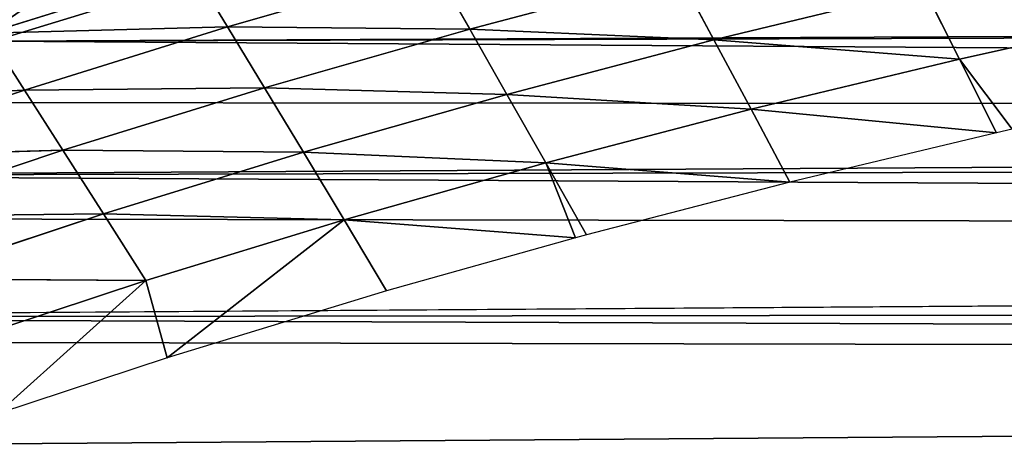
# Model space of a CAD drawing. Extents: x 0 to 500, y 0 to 390.
# Tile 427 of 656: x 122 to 146, y 352 to 363. Entities that reach past the tile are written whole.
import ezdxf

# ---------------------------------------------------------------- set-up
doc = ezdxf.new("R2010")
doc.units = 0
doc.header["$LTSCALE"] = 25.4
doc.layers.get('0').update_dxf_attribs({"linetype": 'CONTINUOUS'})

# ---------------------------------------------------------------- blocks, each defined once
blk = doc.blocks.new('ATLANTA505_-_S_STL')
at = {"color": 0}
for p, q in [((121.205, 112.01, 27.589), (125.349, 112.01, 26.318)), ((121.205, 112.01, 27.589), (125.349, 112.01, 26.318)), ((116.121, 36.196, 29.06), (121.988, 28.891, 28.796)), ((116.121, 36.196, 29.06), (121.988, 28.891, 28.796)), ((126.141, 36.205, 25.808), (121.086, 36.201, 27.388)), ((126.141, 36.205, 25.808), (121.086, 36.201, 27.388)), ((121.086, 36.201, 27.388), (121.988, 28.891, 28.796)), ((121.086, 36.201, 27.388), (121.988, 28.891, 28.796)), ((121.086, 36.201, 27.388), (127.007, 28.896, 27.234)), ((121.086, 36.201, 27.388), (127.007, 28.896, 27.234)), ((126.141, 36.205, 25.808), (127.007, 28.896, 27.234)), ((126.141, 36.205, 25.808), (127.007, 28.896, 27.234)), ((117.058, 28.887, 30.449), (121.988, 28.891, 28.796)), ((117.058, 28.887, 30.449), (121.988, 28.891, 28.796)), ((117.058, 28.887, 30.449), (122.938, 21.615, 30.285)), ((117.058, 28.887, 30.449), (122.938, 21.615, 30.285)), ((121.988, 28.891, 28.796), (127.007, 28.896, 27.234)), ((121.988, 28.891, 28.796), (127.007, 28.896, 27.234)), ((121.988, 28.891, 28.796), (122.938, 21.615, 30.285)), ((121.988, 28.891, 28.796), (122.938, 21.615, 30.285)), ((121.988, 28.891, 28.796), (127.92, 21.619, 28.743)), ((121.988, 28.891, 28.796), (127.92, 21.619, 28.743)), ((127.007, 28.896, 27.234), (132.116, 28.9, 25.762)), ((127.007, 28.896, 27.234), (132.116, 28.9, 25.762)), ((127.007, 28.896, 27.234), (127.92, 21.619, 28.743)), ((127.007, 28.896, 27.234), (127.92, 21.619, 28.743)), ((127.007, 28.896, 27.234), (132.99, 21.623, 27.289)), ((127.007, 28.896, 27.234), (132.99, 21.623, 27.289)), ((132.116, 28.9, 25.762), (132.99, 21.623, 27.289)), ((132.116, 28.9, 25.762), (132.99, 21.623, 27.289)), ((122.938, 21.615, 30.285), (118.046, 21.611, 31.918)), ((122.938, 21.615, 30.285), (118.046, 21.611, 31.918)), ((118.046, 21.611, 31.918), (123.937, 14.374, 31.856)), ((118.046, 21.611, 31.918), (123.937, 14.374, 31.856)), ((127.92, 21.619, 28.743), (122.938, 21.615, 30.285)), ((127.92, 21.619, 28.743), (122.938, 21.615, 30.285)), ((122.938, 21.615, 30.285), (123.937, 14.374, 31.856)), ((122.938, 21.615, 30.285), (123.937, 14.374, 31.856)), ((122.938, 21.615, 30.285), (128.879, 14.377, 30.334)), ((122.938, 21.615, 30.285), (128.879, 14.377, 30.334)), ((132.99, 21.623, 27.289), (127.92, 21.619, 28.743)), ((132.99, 21.623, 27.289), (127.92, 21.619, 28.743)), ((127.92, 21.619, 28.743), (128.879, 14.377, 30.334)), ((127.92, 21.619, 28.743), (128.879, 14.377, 30.334)), ((127.92, 21.619, 28.743), (133.908, 14.38, 28.901)), ((127.92, 21.619, 28.743), (133.908, 14.38, 28.901)), ((138.145, 21.627, 25.923), (132.99, 21.623, 27.289)), ((138.145, 21.627, 25.923), (132.99, 21.623, 27.289)), ((132.99, 21.623, 27.289), (133.908, 14.38, 28.901)), ((132.99, 21.623, 27.289), (133.908, 14.38, 28.901)), ((132.99, 21.623, 27.289), (139.022, 14.383, 27.554)), ((132.99, 21.623, 27.289), (139.022, 14.383, 27.554)), ((138.145, 21.627, 25.923), (139.022, 14.383, 27.554)), ((138.145, 21.627, 25.923), (139.022, 14.383, 27.554)), ((119.085, 14.371, 33.467), (123.937, 14.374, 31.856)), ((119.085, 14.371, 33.467), (123.937, 14.374, 31.856)), ((119.085, 14.371, 33.467), (124.984, 7.171, 33.507)), ((119.085, 14.371, 33.467), (124.984, 7.171, 33.507)), ((123.937, 14.374, 31.856), (128.879, 14.377, 30.334)), ((123.937, 14.374, 31.856), (128.879, 14.377, 30.334)), ((123.937, 14.374, 31.856), (124.984, 7.171, 33.507)), ((123.937, 14.374, 31.856), (124.984, 7.171, 33.507)), ((123.937, 14.374, 31.856), (129.883, 7.173, 32.008)), ((123.937, 14.374, 31.856), (129.883, 7.173, 32.008)), ((128.879, 14.377, 30.334), (133.908, 14.38, 28.901)), ((128.879, 14.377, 30.334), (133.908, 14.38, 28.901)), ((128.879, 14.377, 30.334), (129.883, 7.173, 32.008)), ((128.879, 14.377, 30.334), (129.883, 7.173, 32.008)), ((128.879, 14.377, 30.334), (134.869, 7.175, 30.597)), ((128.879, 14.377, 30.334), (134.869, 7.175, 30.597)), ((133.908, 14.38, 28.901), (139.022, 14.383, 27.554)), ((133.908, 14.38, 28.901), (139.022, 14.383, 27.554)), ((133.908, 14.38, 28.901), (134.869, 7.175, 30.597)), ((133.908, 14.38, 28.901), (134.869, 7.175, 30.597)), ((133.908, 14.38, 28.901), (139.939, 7.177, 29.27)), ((133.908, 14.38, 28.901), (139.939, 7.177, 29.27)), ((139.022, 14.383, 27.554), (144.219, 14.387, 26.291)), ((139.022, 14.383, 27.554), (144.219, 14.387, 26.291)), ((139.022, 14.383, 27.554), (139.939, 7.177, 29.27)), ((139.022, 14.383, 27.554), (139.939, 7.177, 29.27)), ((139.022, 14.383, 27.554), (145.092, 7.179, 28.027)), ((139.022, 14.383, 27.554), (145.092, 7.179, 28.027)), ((144.219, 14.387, 26.291), (145.092, 7.179, 28.027)), ((144.219, 14.387, 26.291), (145.092, 7.179, 28.027)), ((120.174, 7.17, 35.094), (124.984, 7.171, 33.507)), ((120.174, 7.17, 35.094), (124.984, 7.171, 33.507)), ((124.984, 7.171, 33.507), (129.883, 7.173, 32.008)), ((124.984, 7.171, 33.507), (129.883, 7.173, 32.008)), ((125.515, 0.01, 35.416), (124.984, 7.171, 33.507)), ((125.515, 0.01, 35.416), (124.984, 7.171, 33.507)), ((129.883, 7.173, 32.008), (134.869, 7.175, 30.597)), ((129.883, 7.173, 32.008), (134.869, 7.175, 30.597)), ((135.598, 0.01, 32.45), (129.883, 7.173, 32.008)), ((135.598, 0.01, 32.45), (129.883, 7.173, 32.008)), ((130.934, 0.01, 33.763), (129.883, 7.173, 32.008)), ((130.934, 0.01, 33.763), (129.883, 7.173, 32.008)), ((134.869, 7.175, 30.597), (139.939, 7.177, 29.27)), ((134.869, 7.175, 30.597), (139.939, 7.177, 29.27)), ((134.869, 7.175, 30.597), (135.598, 0.01, 32.45)), ((140.897, 0.01, 31.071), (134.869, 7.175, 30.597)), ((140.897, 0.01, 31.071), (134.869, 7.175, 30.597)), ((135.874, 0.01, 32.375), (134.869, 7.175, 30.597)), ((135.874, 0.01, 32.375), (134.869, 7.175, 30.597)), ((134.869, 7.175, 30.597), (135.598, 0.01, 32.45)), ((139.939, 7.177, 29.27), (145.092, 7.179, 28.027)), ((139.939, 7.177, 29.27), (145.092, 7.179, 28.027)), ((146.004, 0.01, 29.849), (139.939, 7.177, 29.27)), ((146.004, 0.01, 29.849), (139.939, 7.177, 29.27)), ((140.897, 0.01, 31.071), (139.939, 7.177, 29.27)), ((140.897, 0.01, 31.071), (139.939, 7.177, 29.27)), ((145.092, 7.179, 28.027), (150.326, 7.181, 26.865)), ((145.092, 7.179, 28.027), (150.326, 7.181, 26.865)), ((146.387, 0.01, 29.761), (145.092, 7.179, 28.027)), ((146.387, 0.01, 29.761), (145.092, 7.179, 28.027)), ((146.004, 0.01, 29.849), (145.092, 7.179, 28.027)), ((146.004, 0.01, 29.849), (145.092, 7.179, 28.027)), ((125.515, 0.01, 35.416), (121.313, 0.01, 36.799)), ((130.934, 0.01, 33.763), (125.515, 0.01, 35.416)), ((135.598, 0.01, 32.45), (130.934, 0.01, 33.763)), ((135.874, 0.01, 32.375), (135.598, 0.01, 32.45)), ((140.897, 0.01, 31.071), (135.874, 0.01, 32.375)), ((146.004, 0.01, 29.849), (140.897, 0.01, 31.071)), ((146.387, 0.01, 29.761), (146.004, 0.01, 29.849))]:
    blk.add_line(p, q, dxfattribs=at)
mesh = blk.add_polyface(dxfattribs=at)
corners = [(242.051, 112.01, 11.679), (258.294, 112.01, 11.681), (250.052, 112.01, 11.637), (231.221, 112.01, 11.874), (268.807, 112.01, 11.872), (280.92, 112.01, 12.294), (227.159, 112.01, 11.991), (213.554, 112.01, 12.571), (286.005, 112.01, 12.542), (294.513, 112.01, 13.055), (199.781, 112.01, 13.48), (302.002, 112.01, 13.615), (197.133, 112.01, 13.696), (307.359, 112.01, 14.083), (187.227, 112.01, 14.626), (316.996, 112.01, 15.074), (181.742, 112.01, 15.231), (319.471, 112.01, 15.362), (175.383, 112.01, 16.019), (330.81, 112.01, 16.866), (167.25, 112.01, 17.171), (341.68, 112.01, 18.621), (164.201, 112.01, 17.648), (154.022, 112.01, 19.428), (343.436, 112.01, 18.936), (351.854, 112.01, 20.579), (143.662, 112.01, 21.571), (355.5, 112.01, 21.361), (361.455, 112.01, 22.74), (142.383, 112.01, 21.861), (134.239, 112.01, 23.848), (366.297, 112.01, 23.961), (131.592, 112.01, 24.549), (375.099, 112.01, 26.421), (125.349, 112.01, 26.318), (121.205, 112.01, 27.589), (376.448, 112.01, 26.828), (384.131, 112.01, 29.313), (116.594, 112.01, 29.101), (111.48, 112.01, 30.906), (386.869, 112.01, 30.27), (392.761, 112.01, 32.473), (108.664, 112.01, 31.961), (102.53, 112.01, 34.427), (396.476, 112.01, 33.968), (400.084, 112.01, 35.505), (101.167, 112.01, 35.007), (95.129, 112.01, 37.733), (404.707, 112.01, 37.606), (408.783, 112.01, 39.592), (94.078, 112.01, 38.235), (87.36, 112.01, 41.651), (415.429, 112.01, 43.125), (81.042, 112.01, 45.229), (416.941, 112.01, 43.985), (422.022, 112.01, 47.043), (80.065, 112.01, 45.817), (75.051, 112.01, 49), (424.51, 112.01, 48.642), (428.182, 112.01, 51.137), (73.133, 112.01, 50.296), (69.37, 112.01, 52.973), (431.499, 112.01, 53.541), (66.561, 112.01, 55.098), (250.052, 112.01, 54.991), (247.442, 112.01, 55.162), (63.989, 112.01, 57.147), (244.876, 112.01, 55.673), (242.398, 112.01, 56.514), (240.052, 112.01, 57.671), (60.323, 112.01, 60.257), (237.877, 112.01, 59.124), (235.91, 112.01, 60.849), (58.892, 112.01, 61.536), (234.185, 112.01, 62.816), (54.475, 112.01, 65.739), (232.732, 112.01, 64.991), (231.574, 112.01, 67.338), (54.062, 112.01, 66.153), (49.496, 112.01, 71.005), (230.734, 112.01, 69.815), (230.223, 112.01, 72.381), (47.306, 112.01, 73.528), (230.052, 112.01, 74.991), (43.925, 112.01, 77.71), (230.223, 112.01, 77.602), (230.734, 112.01, 80.168), (43.121, 112.01, 78.76), (41.129, 112.01, 81.466), (231.574, 112.01, 82.645), (39.185, 112.01, 84.261), (232.732, 112.01, 84.991), (37.317, 112.01, 87.107), (234.185, 112.01, 87.166), (35.2, 112.01, 90.545), (235.91, 112.01, 89.133), (237.877, 112.01, 90.858), (33.749, 112.01, 93.047), (240.052, 112.01, 92.312), (242.398, 112.01, 93.469), (31.612, 112.01, 96.977), (244.876, 112.01, 94.31), (247.442, 112.01, 94.82), (250.052, 112.01, 94.991), (436.689, 112.01, 57.619), (252.663, 112.01, 55.162), (255.228, 112.01, 55.673), (257.706, 112.01, 56.514), (260.052, 112.01, 57.671), (437.92, 112.01, 58.65), (262.227, 112.01, 59.124), (441.897, 112.01, 62.162), (264.194, 112.01, 60.849), (265.919, 112.01, 62.816), (443.798, 112.01, 63.948), (267.373, 112.01, 64.991), (446.772, 112.01, 66.895), (268.53, 112.01, 67.338), (449.193, 112.01, 69.445), (269.371, 112.01, 69.815), (453.495, 112.01, 74.361), (269.881, 112.01, 72.381), (270.052, 112.01, 74.991), (454.174, 112.01, 75.185), (269.881, 112.01, 77.602), (455.593, 112.01, 76.958), (458.774, 112.01, 81.186), (269.371, 112.01, 80.168), (268.53, 112.01, 82.645), (459.569, 112.01, 82.303), (462.979, 112.01, 87.408), (267.373, 112.01, 84.991), (265.919, 112.01, 87.166), (264.194, 112.01, 89.133), (463.271, 112.01, 87.872), (466.744, 112.01, 93.74), (262.227, 112.01, 90.858), (260.052, 112.01, 92.312), (257.706, 112.01, 93.469), (255.228, 112.01, 94.31), (469.88, 112.01, 99.707), (252.663, 112.01, 94.82), (30.424, 112.01, 99.305), (28.022, 112.01, 104.378), (470.035, 112.01, 100.021), (472.082, 112.01, 104.378)]
mesh.append_faces([[corners[k] for k in face] for face in [(0, 1, 2), (144, 143, 145)]], dxfattribs={"vtx0": -1, "color": 0})
mesh.append_faces([[corners[k] for k in face] for face in [(1, 3, 4), (4, 3, 5), (5, 7, 8), (8, 7, 9), (9, 10, 11), (11, 12, 13), (13, 14, 15), (15, 16, 17), (17, 18, 19), (19, 20, 21), (21, 23, 24), (24, 23, 25), (25, 26, 27), (27, 26, 28), (28, 30, 31), (31, 32, 33), (33, 35, 36), (36, 35, 37), (37, 39, 40), (40, 39, 41), (41, 43, 44), (44, 43, 45), (45, 47, 48), (48, 47, 49), (49, 51, 52), (52, 53, 54), (54, 53, 55), (55, 57, 58), (58, 57, 59), (59, 61, 62), (64, 63, 65), (65, 66, 67), (67, 66, 68), (68, 66, 69), (69, 70, 71), (71, 70, 72), (72, 73, 74), (74, 75, 76), (76, 75, 77), (77, 79, 80), (80, 79, 81), (81, 82, 83), (83, 84, 85), (85, 84, 86), (86, 88, 89), (89, 90, 91), (91, 92, 93), (93, 94, 95), (95, 94, 96), (96, 97, 98), (98, 97, 99), (99, 100, 101), (101, 100, 102), (102, 100, 103), (104, 108, 109), (109, 110, 111), (111, 113, 114), (114, 115, 116), (116, 117, 118), (118, 119, 120), (120, 122, 123), (123, 124, 125), (125, 124, 126), (126, 128, 129), (129, 128, 130), (130, 133, 134), (134, 133, 135), (135, 139, 140), (140, 143, 144)]], dxfattribs={"vtx0": -1, "vtx1": -1, "color": 0})
mesh.append_faces([[corners[k] for k in face] for face in [(62, 63, 64), (140, 103, 100)]], dxfattribs={"vtx0": -1, "vtx1": -1, "vtx2": -1, "color": 0})
mesh.append_faces([[corners[k] for k in face] for face in [(1, 0, 3), (5, 3, 6), (5, 6, 7), (9, 7, 10), (11, 10, 12), (13, 12, 14), (15, 14, 16), (17, 16, 18), (19, 18, 20), (21, 20, 22), (21, 22, 23), (25, 23, 26), (28, 26, 29), (28, 29, 30), (31, 30, 32), (33, 32, 34), (33, 34, 35), (37, 35, 38), (37, 38, 39), (41, 39, 42), (41, 42, 43), (45, 43, 46), (45, 46, 47), (49, 47, 50), (49, 50, 51), (52, 51, 53), (55, 53, 56), (55, 56, 57), (59, 57, 60), (59, 60, 61), (62, 61, 63), (65, 63, 66), (69, 66, 70), (72, 70, 73), (74, 73, 75), (77, 75, 78), (77, 78, 79), (81, 79, 82), (83, 82, 84), (86, 84, 87), (86, 87, 88), (89, 88, 90), (91, 90, 92), (93, 92, 94), (96, 94, 97), (99, 97, 100), (64, 104, 62), (104, 64, 105), (104, 105, 106), (104, 106, 107), (104, 107, 108), (109, 108, 110), (111, 110, 112), (111, 112, 113), (114, 113, 115), (116, 115, 117), (118, 117, 119), (120, 119, 121), (120, 121, 122), (123, 122, 124), (126, 124, 127), (126, 127, 128), (130, 128, 131), (130, 131, 132), (130, 132, 133), (135, 133, 136), (135, 136, 137), (135, 137, 138), (135, 138, 139), (140, 139, 141), (140, 141, 103), (140, 100, 142), (140, 142, 143)]], dxfattribs={"vtx0": -1, "vtx2": -1, "color": 0})
mesh = blk.add_polyface(dxfattribs=at)
corners = [(120.706, 112.068, 26.874), (125.349, 112.01, 26.318), (125.112, 112.068, 25.52), (121.205, 112.01, 27.589)]
mesh.append_faces([[corners[k] for k in face] for face in [(0, 1, 2), (1, 0, 3)]], dxfattribs={"vtx0": -1, "color": 0})
mesh = blk.add_polyface(dxfattribs=at)
corners = [(125.321, 43.545, 24.466), (121.086, 36.201, 27.388), (120.233, 43.541, 26.062), (126.141, 36.205, 25.808)]
mesh.append_faces([[corners[k] for k in face] for face in [(0, 1, 2), (1, 0, 3)]], dxfattribs={"vtx0": -1, "color": 0})
mesh = blk.add_polyface(dxfattribs=at)
corners = [(121.988, 28.891, 28.796), (116.121, 36.196, 29.06), (121.086, 36.201, 27.388)]
mesh.append_faces([[corners[k] for k in face] for face in [(0, 1, 2)]], dxfattribs={"color": 0})
mesh = blk.add_polyface(dxfattribs=at)
corners = [(121.988, 28.891, 28.796), (117.058, 28.887, 30.449), (116.121, 36.196, 29.06)]
mesh.append_faces([[corners[k] for k in face] for face in [(0, 1, 2)]], dxfattribs={"color": 0})
mesh = blk.add_polyface(dxfattribs=at)
corners = [(127.007, 28.896, 27.234), (121.086, 36.201, 27.388), (126.141, 36.205, 25.808)]
mesh.append_faces([[corners[k] for k in face] for face in [(0, 1, 2)]], dxfattribs={"color": 0})
mesh = blk.add_polyface(dxfattribs=at)
corners = [(127.007, 28.896, 27.234), (121.988, 28.891, 28.796), (121.086, 36.201, 27.388)]
mesh.append_faces([[corners[k] for k in face] for face in [(0, 1, 2)]], dxfattribs={"color": 0})
mesh = blk.add_polyface(dxfattribs=at)
corners = [(132.116, 28.9, 25.762), (127.007, 28.896, 27.234), (126.141, 36.205, 25.808)]
mesh.append_faces([[corners[k] for k in face] for face in [(0, 1, 2)]], dxfattribs={"color": 0})
mesh = blk.add_polyface(dxfattribs=at)
corners = [(122.938, 21.615, 30.285), (117.058, 28.887, 30.449), (121.988, 28.891, 28.796)]
mesh.append_faces([[corners[k] for k in face] for face in [(0, 1, 2)]], dxfattribs={"color": 0})
mesh = blk.add_polyface(dxfattribs=at)
corners = [(122.938, 21.615, 30.285), (118.046, 21.611, 31.918), (117.058, 28.887, 30.449)]
mesh.append_faces([[corners[k] for k in face] for face in [(0, 1, 2)]], dxfattribs={"color": 0})
mesh = blk.add_polyface(dxfattribs=at)
corners = [(127.92, 21.619, 28.743), (121.988, 28.891, 28.796), (127.007, 28.896, 27.234)]
mesh.append_faces([[corners[k] for k in face] for face in [(0, 1, 2)]], dxfattribs={"color": 0})
mesh = blk.add_polyface(dxfattribs=at)
corners = [(127.92, 21.619, 28.743), (122.938, 21.615, 30.285), (121.988, 28.891, 28.796)]
mesh.append_faces([[corners[k] for k in face] for face in [(0, 1, 2)]], dxfattribs={"color": 0})
mesh = blk.add_polyface(dxfattribs=at)
corners = [(132.99, 21.623, 27.289), (127.007, 28.896, 27.234), (132.116, 28.9, 25.762)]
mesh.append_faces([[corners[k] for k in face] for face in [(0, 1, 2)]], dxfattribs={"color": 0})
mesh = blk.add_polyface(dxfattribs=at)
corners = [(132.99, 21.623, 27.289), (127.92, 21.619, 28.743), (127.007, 28.896, 27.234)]
mesh.append_faces([[corners[k] for k in face] for face in [(0, 1, 2)]], dxfattribs={"color": 0})
mesh = blk.add_polyface(dxfattribs=at)
corners = [(138.145, 21.627, 25.923), (132.99, 21.623, 27.289), (132.116, 28.9, 25.762)]
mesh.append_faces([[corners[k] for k in face] for face in [(0, 1, 2)]], dxfattribs={"color": 0})
mesh = blk.add_polyface(dxfattribs=at)
corners = [(123.937, 14.374, 31.856), (118.046, 21.611, 31.918), (122.938, 21.615, 30.285)]
mesh.append_faces([[corners[k] for k in face] for face in [(0, 1, 2)]], dxfattribs={"color": 0})
mesh = blk.add_polyface(dxfattribs=at)
corners = [(123.937, 14.374, 31.856), (119.085, 14.371, 33.467), (118.046, 21.611, 31.918)]
mesh.append_faces([[corners[k] for k in face] for face in [(0, 1, 2)]], dxfattribs={"color": 0})
mesh = blk.add_polyface(dxfattribs=at)
corners = [(128.879, 14.377, 30.334), (122.938, 21.615, 30.285), (127.92, 21.619, 28.743)]
mesh.append_faces([[corners[k] for k in face] for face in [(0, 1, 2)]], dxfattribs={"color": 0})
mesh = blk.add_polyface(dxfattribs=at)
corners = [(128.879, 14.377, 30.334), (123.937, 14.374, 31.856), (122.938, 21.615, 30.285)]
mesh.append_faces([[corners[k] for k in face] for face in [(0, 1, 2)]], dxfattribs={"color": 0})
mesh = blk.add_polyface(dxfattribs=at)
corners = [(133.908, 14.38, 28.901), (127.92, 21.619, 28.743), (132.99, 21.623, 27.289)]
mesh.append_faces([[corners[k] for k in face] for face in [(0, 1, 2)]], dxfattribs={"color": 0})
mesh = blk.add_polyface(dxfattribs=at)
corners = [(133.908, 14.38, 28.901), (128.879, 14.377, 30.334), (127.92, 21.619, 28.743)]
mesh.append_faces([[corners[k] for k in face] for face in [(0, 1, 2)]], dxfattribs={"color": 0})
mesh = blk.add_polyface(dxfattribs=at)
corners = [(139.022, 14.383, 27.554), (132.99, 21.623, 27.289), (138.145, 21.627, 25.923)]
mesh.append_faces([[corners[k] for k in face] for face in [(0, 1, 2)]], dxfattribs={"color": 0})
mesh = blk.add_polyface(dxfattribs=at)
corners = [(139.022, 14.383, 27.554), (133.908, 14.38, 28.901), (132.99, 21.623, 27.289)]
mesh.append_faces([[corners[k] for k in face] for face in [(0, 1, 2)]], dxfattribs={"color": 0})
mesh = blk.add_polyface(dxfattribs=at)
corners = [(144.219, 14.387, 26.291), (139.022, 14.383, 27.554), (138.145, 21.627, 25.923)]
mesh.append_faces([[corners[k] for k in face] for face in [(0, 1, 2)]], dxfattribs={"color": 0})
mesh = blk.add_polyface(dxfattribs=at)
corners = [(124.984, 7.171, 33.507), (119.085, 14.371, 33.467), (123.937, 14.374, 31.856)]
mesh.append_faces([[corners[k] for k in face] for face in [(0, 1, 2)]], dxfattribs={"color": 0})
mesh = blk.add_polyface(dxfattribs=at)
corners = [(124.984, 7.171, 33.507), (120.174, 7.17, 35.094), (119.085, 14.371, 33.467)]
mesh.append_faces([[corners[k] for k in face] for face in [(0, 1, 2)]], dxfattribs={"color": 0})
mesh = blk.add_polyface(dxfattribs=at)
corners = [(129.883, 7.173, 32.008), (123.937, 14.374, 31.856), (128.879, 14.377, 30.334)]
mesh.append_faces([[corners[k] for k in face] for face in [(0, 1, 2)]], dxfattribs={"color": 0})
mesh = blk.add_polyface(dxfattribs=at)
corners = [(129.883, 7.173, 32.008), (124.984, 7.171, 33.507), (123.937, 14.374, 31.856)]
mesh.append_faces([[corners[k] for k in face] for face in [(0, 1, 2)]], dxfattribs={"color": 0})
mesh = blk.add_polyface(dxfattribs=at)
corners = [(134.869, 7.175, 30.597), (128.879, 14.377, 30.334), (133.908, 14.38, 28.901)]
mesh.append_faces([[corners[k] for k in face] for face in [(0, 1, 2)]], dxfattribs={"color": 0})
mesh = blk.add_polyface(dxfattribs=at)
corners = [(134.869, 7.175, 30.597), (129.883, 7.173, 32.008), (128.879, 14.377, 30.334)]
mesh.append_faces([[corners[k] for k in face] for face in [(0, 1, 2)]], dxfattribs={"color": 0})
mesh = blk.add_polyface(dxfattribs=at)
corners = [(139.939, 7.177, 29.27), (133.908, 14.38, 28.901), (139.022, 14.383, 27.554)]
mesh.append_faces([[corners[k] for k in face] for face in [(0, 1, 2)]], dxfattribs={"color": 0})
mesh = blk.add_polyface(dxfattribs=at)
corners = [(139.939, 7.177, 29.27), (134.869, 7.175, 30.597), (133.908, 14.38, 28.901)]
mesh.append_faces([[corners[k] for k in face] for face in [(0, 1, 2)]], dxfattribs={"color": 0})
mesh = blk.add_polyface(dxfattribs=at)
corners = [(145.092, 7.179, 28.027), (139.022, 14.383, 27.554), (144.219, 14.387, 26.291)]
mesh.append_faces([[corners[k] for k in face] for face in [(0, 1, 2)]], dxfattribs={"color": 0})
mesh = blk.add_polyface(dxfattribs=at)
corners = [(145.092, 7.179, 28.027), (139.939, 7.177, 29.27), (139.022, 14.383, 27.554)]
mesh.append_faces([[corners[k] for k in face] for face in [(0, 1, 2)]], dxfattribs={"color": 0})
mesh = blk.add_polyface(dxfattribs=at)
corners = [(150.326, 7.181, 26.865), (145.092, 7.179, 28.027), (144.219, 14.387, 26.291)]
mesh.append_faces([[corners[k] for k in face] for face in [(0, 1, 2)]], dxfattribs={"color": 0})
mesh = blk.add_polyface(dxfattribs=at)
corners = [(124.984, 7.171, 33.507), (121.313, 0.01, 36.799), (120.174, 7.17, 35.094), (125.515, 0.01, 35.416)]
mesh.append_faces([[corners[k] for k in face] for face in [(0, 1, 2), (1, 0, 3)]], dxfattribs={"vtx0": -1, "color": 0})
mesh = blk.add_polyface(dxfattribs=at)
corners = [(129.883, 7.173, 32.008), (125.515, 0.01, 35.416), (124.984, 7.171, 33.507), (130.934, 0.01, 33.763)]
mesh.append_faces([[corners[k] for k in face] for face in [(0, 1, 2), (1, 0, 3)]], dxfattribs={"vtx0": -1, "color": 0})
mesh = blk.add_polyface(dxfattribs=at)
corners = [(135.598, 0.01, 32.45), (129.883, 7.173, 32.008), (134.869, 7.175, 30.597)]
mesh.append_faces([[corners[k] for k in face] for face in [(0, 1, 2)]], dxfattribs={"color": 0})
mesh = blk.add_polyface(dxfattribs=at)
corners = [(135.598, 0.01, 32.45), (130.934, 0.01, 33.763), (129.883, 7.173, 32.008)]
mesh.append_faces([[corners[k] for k in face] for face in [(0, 1, 2)]], dxfattribs={"color": 0})
mesh = blk.add_polyface(dxfattribs=at)
corners = [(140.897, 0.01, 31.071), (134.869, 7.175, 30.597), (139.939, 7.177, 29.27)]
mesh.append_faces([[corners[k] for k in face] for face in [(0, 1, 2)]], dxfattribs={"color": 0})
mesh = blk.add_polyface(dxfattribs=at)
corners = [(140.897, 0.01, 31.071), (135.874, 0.01, 32.375), (134.869, 7.175, 30.597)]
mesh.append_faces([[corners[k] for k in face] for face in [(0, 1, 2)]], dxfattribs={"color": 0})
mesh = blk.add_polyface(dxfattribs=at)
corners = [(135.874, 0.01, 32.375), (135.598, 0.01, 32.45), (134.869, 7.175, 30.597)]
mesh.append_faces([[corners[k] for k in face] for face in [(0, 1, 2)]], dxfattribs={"color": 0})
mesh = blk.add_polyface(dxfattribs=at)
corners = [(146.004, 0.01, 29.849), (139.939, 7.177, 29.27), (145.092, 7.179, 28.027)]
mesh.append_faces([[corners[k] for k in face] for face in [(0, 1, 2)]], dxfattribs={"color": 0})
mesh = blk.add_polyface(dxfattribs=at)
corners = [(146.004, 0.01, 29.849), (140.897, 0.01, 31.071), (139.939, 7.177, 29.27)]
mesh.append_faces([[corners[k] for k in face] for face in [(0, 1, 2)]], dxfattribs={"color": 0})
mesh = blk.add_polyface(dxfattribs=at)
corners = [(150.326, 7.181, 26.865), (146.387, 0.01, 29.761), (145.092, 7.179, 28.027)]
mesh.append_faces([[corners[k] for k in face] for face in [(0, 1, 2)]], dxfattribs={"color": 0})
mesh = blk.add_polyface(dxfattribs=at)
corners = [(146.387, 0.01, 29.761), (146.004, 0.01, 29.849), (145.092, 7.179, 28.027)]
mesh.append_faces([[corners[k] for k in face] for face in [(0, 1, 2)]], dxfattribs={"color": 0})

msp = doc.modelspace()

# ---------------------------------------------------------------- block references
at = {"color": 254, "extrusion": (0, -1, 1.11022e-16)}
msp.add_blockref('ATLANTA505_-_S_STL', (-0.149, -0.01, -389.852), dxfattribs=at)

doc.saveas('drawing.dxf')
